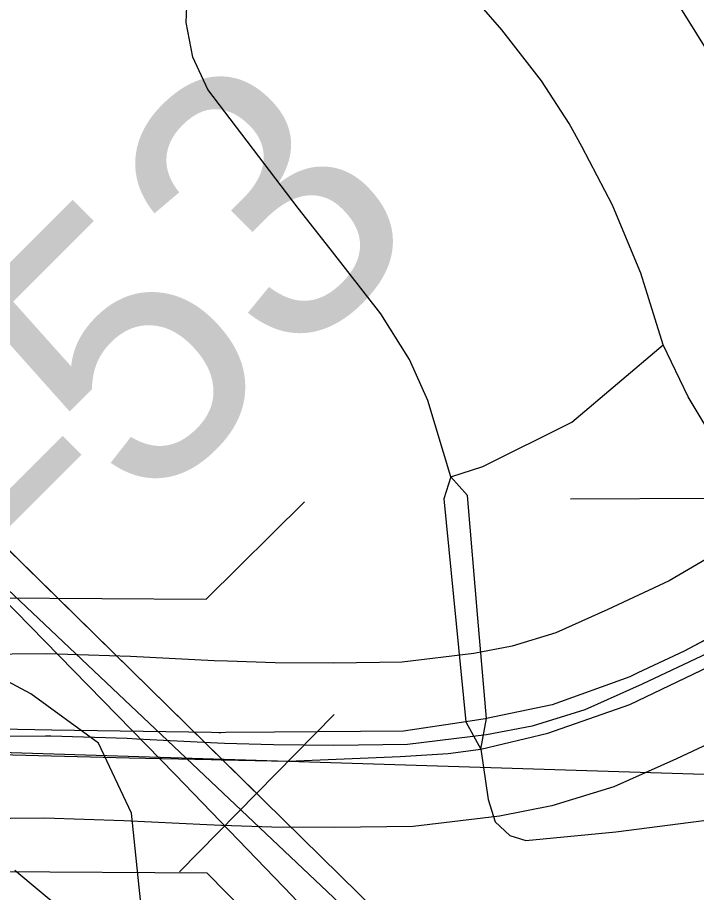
# Model space of a CAD drawing. Extents: x -132.8 to -73.3, y -60 to -26.
# Drawn here: x -121.8514 to -121.6037, y -52.3238 to -52.0044 of the extents above; entities that cross this region are included whole.
import ezdxf

# ---------------------------------------------------------------- set-up
doc = ezdxf.new("R2010")
doc.units = 0
for name, color, linetype in [('tdCoCityStreetMinor', 7, 'Continuous'), ('tdCoDivCarto', 7, 'Continuous'), ('tdCoHydroRiver', 7, 'Continuous'), ('tdCoInt', 7, 'Continuous'), ('tdCoPipe', 7, 'Continuous'), ('tdCoPriCL', 7, 'Continuous'), ('tdCoPriDiv', 7, 'Continuous'), ('tdCoPrimary', 7, 'Continuous'), ('tdCoRRCL', 7, 'Continuous'), ('tdCoSectLine', 7, 'Continuous'), ('tdCoStrucDivPri', 7, 'Continuous'), ('tdCoStrucNonDivPri', 7, 'Continuous'), ('tdStHwyPriRefPost1', 7, 'Continuous')]:
    doc.layers.add(name, color=color, linetype=linetype)

msp = doc.modelspace()

# ---------------------------------------------------------------- linework, layer by layer
at = {"layer": 'tdCoCityStreetMinor'}
for points in [[(-121.69336, -52.17215), (-121.70175, -52.14418), (-121.70838, -52.12928), (-121.71891, -52.11255), (-121.73733, -52.08892), (-121.74908, -52.07407), (-121.78197, -52.03076), (-121.7875, -52.01889), (-121.78985, -52.00622), (-121.78942, -51.99451), (-121.77573, -51.93146)], [(-121.61582, -52.12396), (-121.62404, -52.09771), (-121.62498, -52.09545), (-121.63435, -52.07293), (-121.64552, -52.05153), (-121.65014, -52.04315), (-121.66032, -52.02751), (-121.67475, -52.00894), (-121.68962, -51.99181), (-121.70257, -51.97962), (-121.72162, -51.96249), (-121.74753, -51.94421), (-121.76247, -51.93612), (-121.77573, -51.93146)], [(-121.69336, -52.17215), (-121.68167, -52.1683), (-121.64918, -52.15216), (-121.61582, -52.12396)], [(-121.55654, -52.20479), (-121.56748, -52.19347), (-121.5762, -52.18475), (-121.58433, -52.1756), (-121.59562, -52.1615), (-121.60675, -52.14286), (-121.61582, -52.12396)], [(-121.69336, -52.17215), (-121.69584, -52.18015), (-121.68791, -52.26156), (-121.68234, -52.27147)], [(-121.68234, -52.27147), (-121.68028, -52.26032), (-121.68345, -52.22365), (-121.68724, -52.17889), (-121.69336, -52.17215)], [(-121.68234, -52.27147), (-121.67966, -52.2899), (-121.67713, -52.298), (-121.67182, -52.30305), (-121.666, -52.30482), (-121.6332, -52.30168), (-121.55481, -52.29158), (-121.51711, -52.29211), (-121.50173, -52.29319), (-121.4941, -52.29605)], [(-121.81982, -53.04568), (-121.80389, -52.97648), (-121.79985, -52.95777), (-121.77705, -52.85276), (-121.77588, -52.84709), (-121.76072, -52.77372), (-121.74608, -52.70261), (-121.74331, -52.68621), (-121.74322, -52.68565), (-121.74075, -52.66099), (-121.73962, -52.63497), (-121.74872, -52.56263), (-121.75826, -52.5187), (-121.76739, -52.47875), (-121.78095, -52.4383), (-121.80734, -52.37665), (-121.81794, -52.35273), (-121.82485, -52.34213), (-121.83397, -52.33128), (-121.85247, -52.31574)]]:
    msp.add_lwpolyline(points, dxfattribs=at)
at = {"layer": 'tdCoDivCarto'}
for p, q in [((-121.58365, -52.22254), (-121.60822, -52.23575)), ((-121.62804, -52.25516), (-121.58737, -52.23575)), ((-121.60822, -52.23575), (-121.62509, -52.24366)), ((-121.62804, -52.24504), (-121.65633, -52.25536)), ((-121.62509, -52.24366), (-121.62804, -52.24504)), ((-121.65633, -52.25536), (-121.68028, -52.26032)), ((-121.65798, -52.26569), (-121.62804, -52.25516)), ((-121.68791, -52.26156), (-121.71062, -52.26486)), ((-121.68084, -52.26041), (-121.68791, -52.26156)), ((-121.68028, -52.26032), (-121.68084, -52.26041)), ((-121.83889, -52.26453), (-121.85762, -52.26424)), ((-121.7806, -52.26544), (-121.83889, -52.26453)), ((-121.7806, -52.26544), (-121.83889, -52.26453)), ((-121.77793, -52.26548), (-121.7806, -52.26544)), ((-121.77731, -52.26548), (-121.77793, -52.26548)), ((-121.77554, -52.26546), (-121.77731, -52.26548)), ((-121.75766, -52.26529), (-121.77554, -52.26546)), ((-121.75766, -52.26529), (-121.77554, -52.26546)), ((-121.71062, -52.26486), (-121.75766, -52.26529)), ((-121.68234, -52.27147), (-121.65798, -52.26569)), ((-121.69431, -52.27312), (-121.68234, -52.27147)), ((-121.85806, -52.27344), (-121.81069, -52.27461)), ((-121.81069, -52.27461), (-121.78079, -52.27525)), ((-121.75274, -52.27585), (-121.71186, -52.27415)), ((-121.71186, -52.27415), (-121.69431, -52.27312)), ((-121.78079, -52.27525), (-121.77709, -52.27533)), ((-121.77709, -52.27533), (-121.77689, -52.27533)), ((-121.77689, -52.27533), (-121.75274, -52.27585))]:
    msp.add_line(p, q, dxfattribs=at)
for points in [[(-121.55654, -52.20479), (-121.58365, -52.22254), (-121.60822, -52.23575), (-121.62509, -52.24366)], [(-121.55654, -52.20479), (-121.58365, -52.22254), (-121.60822, -52.23575), (-121.62509, -52.24366)], [(-121.55654, -52.20479), (-121.58365, -52.22254), (-121.60822, -52.23575), (-121.62509, -52.24366)], [(-121.78079, -52.27525), (-121.77709, -52.27533), (-121.77689, -52.27533), (-121.75274, -52.27585), (-121.71186, -52.27415), (-121.69431, -52.27312), (-121.68234, -52.27147), (-121.65798, -52.26569), (-121.62804, -52.25516), (-121.58737, -52.23575), (-121.56449, -52.21915), (-121.5553, -52.21247)], [(-121.78079, -52.27525), (-121.77709, -52.27533), (-121.77689, -52.27533), (-121.75274, -52.27585), (-121.71186, -52.27415), (-121.69431, -52.27312), (-121.68234, -52.27147), (-121.65798, -52.26569), (-121.62804, -52.25516), (-121.58737, -52.23575), (-121.56449, -52.21915), (-121.5553, -52.21247)], [(-121.78079, -52.27525), (-121.77709, -52.27533), (-121.77689, -52.27533), (-121.75274, -52.27585), (-121.71186, -52.27415), (-121.69431, -52.27312), (-121.68234, -52.27147), (-121.65798, -52.26569), (-121.62804, -52.25516), (-121.58737, -52.23575), (-121.56449, -52.21915), (-121.5553, -52.21247)], [(-121.83889, -52.26453), (-121.85762, -52.26424), (-121.85784, -52.26424), (-121.88818, -52.26321), (-121.91399, -52.26073), (-121.94557, -52.2564), (-121.97138, -52.25165), (-121.9992, -52.24455)], [(-121.83889, -52.26453), (-121.85762, -52.26424), (-121.85784, -52.26424), (-121.88818, -52.26321), (-121.91399, -52.26073), (-121.94557, -52.2564), (-121.97138, -52.25165), (-121.9992, -52.24455)], [(-121.83889, -52.26453), (-121.85762, -52.26424), (-121.85784, -52.26424), (-121.88818, -52.26321), (-121.91399, -52.26073), (-121.94557, -52.2564), (-121.97138, -52.25165), (-121.9992, -52.24455)], [(-121.62509, -52.24366), (-121.62804, -52.24504), (-121.65633, -52.25536), (-121.68028, -52.26032), (-121.68084, -52.26041)], [(-121.62509, -52.24366), (-121.62804, -52.24504), (-121.65633, -52.25536), (-121.68028, -52.26032), (-121.68084, -52.26041)], [(-121.62509, -52.24366), (-121.62804, -52.24504), (-121.65633, -52.25536), (-121.68028, -52.26032), (-121.68084, -52.26041)], [(-121.99039, -52.25749), (-121.98219, -52.25971), (-121.97062, -52.26244), (-121.95896, -52.26481), (-121.94724, -52.2668), (-121.93546, -52.26843), (-121.92364, -52.26968), (-121.91106, -52.27108), (-121.89845, -52.27214), (-121.88581, -52.27288), (-121.87316, -52.2733), (-121.8605, -52.27338), (-121.85806, -52.27344), (-121.81069, -52.27461), (-121.78079, -52.27525)], [(-121.99039, -52.25749), (-121.98219, -52.25971), (-121.97062, -52.26244), (-121.95896, -52.26481), (-121.94724, -52.2668), (-121.93546, -52.26843), (-121.92364, -52.26968), (-121.91106, -52.27108), (-121.89845, -52.27214), (-121.88581, -52.27288), (-121.87316, -52.2733), (-121.8605, -52.27338), (-121.85806, -52.27344), (-121.81069, -52.27461), (-121.78079, -52.27525)], [(-121.99039, -52.25749), (-121.98219, -52.25971), (-121.97062, -52.26244), (-121.95896, -52.26481), (-121.94724, -52.2668), (-121.93546, -52.26843), (-121.92364, -52.26968), (-121.91106, -52.27108), (-121.89845, -52.27214), (-121.88581, -52.27288), (-121.87316, -52.2733), (-121.8605, -52.27338), (-121.85806, -52.27344), (-121.81069, -52.27461), (-121.78079, -52.27525)], [(-121.68084, -52.26041), (-121.68791, -52.26156), (-121.71062, -52.26486), (-121.75766, -52.26529)], [(-121.68084, -52.26041), (-121.68791, -52.26156), (-121.71062, -52.26486), (-121.75766, -52.26529)], [(-121.68084, -52.26041), (-121.68791, -52.26156), (-121.71062, -52.26486), (-121.75766, -52.26529)], [(-121.7806, -52.26544), (-121.83889, -52.26453)], [(-121.7806, -52.26544), (-121.83889, -52.26453)], [(-121.77554, -52.26546), (-121.77731, -52.26548), (-121.77793, -52.26548), (-121.7806, -52.26544)], [(-121.77554, -52.26546), (-121.77731, -52.26548), (-121.77793, -52.26548), (-121.7806, -52.26544)], [(-121.77554, -52.26546), (-121.77731, -52.26548), (-121.77793, -52.26548), (-121.7806, -52.26544)], [(-121.75766, -52.26529), (-121.77554, -52.26546)], [(-121.75766, -52.26529), (-121.77554, -52.26546)]]:
    msp.add_lwpolyline(points, dxfattribs=at)
at = {"layer": 'tdCoHydroRiver'}
msp.add_lwpolyline([(-121.70602, -52.65901), (-121.70824, -52.62423), (-121.73119, -52.53841), (-121.73712, -52.52405), (-121.74885, -52.4906), (-121.75188, -52.48578), (-121.75453, -52.46678), (-121.76621, -52.43176), (-121.77082, -52.4269), (-121.78374, -52.37922), (-121.79731, -52.35518), (-121.80613, -52.33128), (-121.80989, -52.29488), (-121.82183, -52.26932), (-121.8466, -52.2513), (-121.90263, -52.22138)], dxfattribs=at)
at = {"layer": 'tdCoInt'}
msp.add_lwpolyline([(-123.84068, -51.27627), (-123.69043, -51.28181), (-123.15351, -51.29902), (-122.23972, -51.33173), (-122.18233, -51.34351), (-122.1421, -51.35444), (-122.09347, -51.37726), (-122.03571, -51.41458), (-121.99346, -51.44928), (-121.92768, -51.52185), (-121.86587, -51.5995), (-121.75416, -51.762), (-121.70832, -51.8346), (-121.61939, -51.98505), (-121.57167, -52.0618), (-121.53393, -52.11412)], dxfattribs=at)
at = {"layer": 'tdCoPipe'}
msp.add_line((-121.73592, -52.25883), (-121.79233, -52.31631), dxfattribs=at)
for points in [[(-120.61806, -56.76184), (-120.51445, -55.55397), (-120.47938, -54.46793), (-120.46129, -53.94778), (-120.48621, -53.68107), (-120.63143, -53.41199), (-120.92646, -53.11014), (-121.6016, -52.44716), (-122.18422, -51.8754), (-122.8311, -51.72155), (-122.92518, -51.60843), (-123.07575, -51.61539), (-123.31203, -51.59481), (-123.55845, -51.16678), (-124.03386, -51.16929), (-124.73918, -50.72024), (-125.02763, -50.49401), (-125.29, -50.16499), (-125.83101, -49.41527)], [(-121.76417, -52.28762), (-121.97925, -52.07655)]]:
    msp.add_lwpolyline(points, dxfattribs=at)
at = {"layer": 'tdCoPriCL'}
msp.add_lwpolyline([(-121.59976, -52.2366), (-121.62355, -52.24775), (-121.6444, -52.25712), (-121.66371, -52.26305), (-121.68027, -52.26623), (-121.7091, -52.26975), (-121.736, -52.27013), (-121.75799, -52.26994), (-121.77588, -52.26938), (-121.78104, -52.26917), (-121.80789, -52.2678), (-121.81142, -52.26763), (-121.8393, -52.26677), (-121.84119, -52.26671), (-121.8663, -52.2669)], dxfattribs=at)
at = {"layer": 'tdCoPriDiv'}
for points in [[(-121.13005, -51.73688), (-121.3102, -51.91771), (-121.34424, -51.95357), (-121.39549, -52.00502), (-121.43219, -52.0421), (-121.50037, -52.11235), (-121.55432, -52.16346), (-121.56358, -52.17226), (-121.5757, -52.18251), (-121.57845, -52.18495), (-121.59814, -52.20088), (-121.61374, -52.21002), (-121.63607, -52.22049), (-121.65499, -52.22899), (-121.67097, -52.2339), (-121.68492, -52.23658), (-121.71113, -52.23977), (-121.73608, -52.24012), (-121.7574, -52.23994), (-121.7748, -52.2394), (-121.77966, -52.2392), (-121.8102, -52.23765), (-121.84084, -52.23671), (-121.86613, -52.2369)], [(-121.08716, -51.77885), (-121.26718, -51.95954), (-121.30122, -51.9954), (-121.35291, -52.04729), (-121.38933, -52.0841), (-121.45819, -52.15505), (-121.51302, -52.20698), (-121.5235, -52.21694), (-121.5364, -52.22785), (-121.53965, -52.23074), (-121.56391, -52.25036), (-121.58578, -52.26318), (-121.61104, -52.27502), (-121.63381, -52.28525), (-121.65646, -52.29221), (-121.67562, -52.29589), (-121.70706, -52.29972), (-121.73592, -52.30013), (-121.75859, -52.29993), (-121.77696, -52.29936), (-121.78241, -52.29914), (-121.81264, -52.2976), (-121.84154, -52.29672), (-121.86647, -52.2969)]]:
    msp.add_lwpolyline(points, dxfattribs=at)
at = {"layer": 'tdCoPrimary'}
for p, q in [((-121.7806, -52.26544), (-121.83889, -52.26453)), ((-121.7806, -52.26544), (-121.83889, -52.26453)), ((-121.75766, -52.26529), (-121.77554, -52.26546)), ((-121.75766, -52.26529), (-121.77554, -52.26546))]:
    msp.add_line(p, q, dxfattribs=at)
for points in [[(-121.55654, -52.20479), (-121.58365, -52.22254), (-121.60822, -52.23575), (-121.62509, -52.24366)], [(-121.55654, -52.20479), (-121.58365, -52.22254), (-121.60822, -52.23575), (-121.62509, -52.24366)], [(-121.85806, -52.27344), (-121.81069, -52.27461), (-121.78079, -52.27525), (-121.77709, -52.27533), (-121.77689, -52.27533), (-121.75274, -52.27585), (-121.71186, -52.27415), (-121.69431, -52.27312), (-121.68234, -52.27147), (-121.65798, -52.26569), (-121.62804, -52.25516), (-121.58737, -52.23575), (-121.56449, -52.21915), (-121.5553, -52.21247)], [(-121.78079, -52.27525), (-121.77709, -52.27533), (-121.77689, -52.27533), (-121.75274, -52.27585), (-121.71186, -52.27415), (-121.69431, -52.27312), (-121.68234, -52.27147), (-121.65798, -52.26569), (-121.62804, -52.25516), (-121.58737, -52.23575), (-121.56449, -52.21915), (-121.5553, -52.21247)], [(-121.78079, -52.27525), (-121.77709, -52.27533), (-121.77689, -52.27533), (-121.75274, -52.27585), (-121.71186, -52.27415), (-121.69431, -52.27312), (-121.68234, -52.27147), (-121.65798, -52.26569), (-121.62804, -52.25516), (-121.58737, -52.23575), (-121.56449, -52.21915), (-121.5553, -52.21247)], [(-121.58365, -52.22254), (-121.60822, -52.23575), (-121.62509, -52.24366), (-121.62804, -52.24504), (-121.65633, -52.25536), (-121.68028, -52.26032), (-121.68084, -52.26041), (-121.68791, -52.26156), (-121.71062, -52.26486), (-121.75766, -52.26529), (-121.77554, -52.26546), (-121.77731, -52.26548), (-121.77793, -52.26548), (-121.7806, -52.26544), (-121.83889, -52.26453), (-121.85762, -52.26424)], [(-121.83889, -52.26453), (-121.85762, -52.26424), (-121.85784, -52.26424), (-121.88818, -52.26321), (-121.91399, -52.26073), (-121.94557, -52.2564), (-121.97138, -52.25165), (-121.9992, -52.24455)], [(-121.83889, -52.26453), (-121.85762, -52.26424), (-121.85784, -52.26424), (-121.88818, -52.26321), (-121.91399, -52.26073), (-121.94557, -52.2564), (-121.97138, -52.25165), (-121.9992, -52.24455)], [(-121.62509, -52.24366), (-121.62804, -52.24504), (-121.65633, -52.25536), (-121.68028, -52.26032), (-121.68084, -52.26041)], [(-121.62509, -52.24366), (-121.62804, -52.24504), (-121.65633, -52.25536), (-121.68028, -52.26032), (-121.68084, -52.26041)], [(-121.99039, -52.25749), (-121.98219, -52.25971), (-121.97062, -52.26244), (-121.95896, -52.26481), (-121.94724, -52.2668), (-121.93546, -52.26843), (-121.92364, -52.26968), (-121.91106, -52.27108), (-121.89845, -52.27214), (-121.88581, -52.27288), (-121.87316, -52.2733), (-121.8605, -52.27338), (-121.85806, -52.27344), (-121.81069, -52.27461), (-121.78079, -52.27525)], [(-121.99039, -52.25749), (-121.98219, -52.25971), (-121.97062, -52.26244), (-121.95896, -52.26481), (-121.94724, -52.2668), (-121.93546, -52.26843), (-121.92364, -52.26968), (-121.91106, -52.27108), (-121.89845, -52.27214), (-121.88581, -52.27288), (-121.87316, -52.2733), (-121.8605, -52.27338), (-121.85806, -52.27344), (-121.81069, -52.27461), (-121.78079, -52.27525)], [(-121.68084, -52.26041), (-121.68791, -52.26156), (-121.71062, -52.26486), (-121.75766, -52.26529)], [(-121.68084, -52.26041), (-121.68791, -52.26156), (-121.71062, -52.26486), (-121.75766, -52.26529)], [(-121.77554, -52.26546), (-121.77731, -52.26548), (-121.77793, -52.26548), (-121.7806, -52.26544)], [(-121.77554, -52.26546), (-121.77731, -52.26548), (-121.77793, -52.26548), (-121.7806, -52.26544)]]:
    msp.add_lwpolyline(points, dxfattribs=at)
at = {"layer": 'tdCoRRCL'}
for points in [[(-122.38964, -50.79211), (-122.39331, -51.16089), (-122.39601, -51.32491), (-122.39906, -51.5993), (-122.37803, -51.6646), (-122.36748, -51.68381), (-122.3147, -51.77828), (-121.68003, -52.37867), (-121.47894, -52.59694), (-121.30862, -52.78442), (-121.04309, -53.07379), (-120.98184, -53.1464), (-120.58277, -53.58127), (-120.53957, -53.68022), (-120.51496, -53.82602), (-120.57299, -55.08517), (-120.57299, -55.08517)], [(-121.85744, -52.21577), (-121.79389, -52.28074), (-121.75112, -52.32512), (-121.71117, -52.36911), (-121.67385, -52.40926), (-121.63108, -52.45727), (-121.58508, -52.50811), (-121.55698, -52.53887), (-121.54369, -52.55299), (-121.4816, -52.6211), (-121.44568, -52.66097)], [(-121.44568, -52.66097), (-121.4816, -52.6211), (-121.54369, -52.55299), (-121.55698, -52.53887), (-121.58508, -52.50811), (-121.63108, -52.45727), (-121.67385, -52.40926), (-121.71117, -52.36911), (-121.75112, -52.32512), (-121.79389, -52.28074), (-121.85744, -52.21577)]]:
    msp.add_lwpolyline(points, dxfattribs=at)
at = {"layer": 'tdCoSectLine'}
msp.add_lwpolyline([(-121.95502, -52.2695), (-120.98644, -52.29987)], dxfattribs=at)
at = {"layer": 'tdCoStrucDivPri'}
for p, q in [((-121.78261, -52.2167), (-121.74675, -52.18125)), ((-121.88774, -52.21609), (-121.78261, -52.2167)), ((-121.78225, -52.31671), (-121.88759, -52.3161)), ((-121.78225, -52.31671), (-121.7468, -52.35256))]:
    msp.add_line(p, q, dxfattribs=at)
at = {"layer": 'tdCoStrucNonDivPri'}
msp.add_line((-121.5992, -52.17999), (-121.64962, -52.18022), dxfattribs=at)

# ---------------------------------------------------------------- texts
at = {"layer": 'tdStHwyPriRefPost1'}
msp.add_text('‒‒53', height=0.1, rotation=45, dxfattribs=at).set_placement((-121.9106, -52.29175))

doc.saveas('drawing.dxf')
